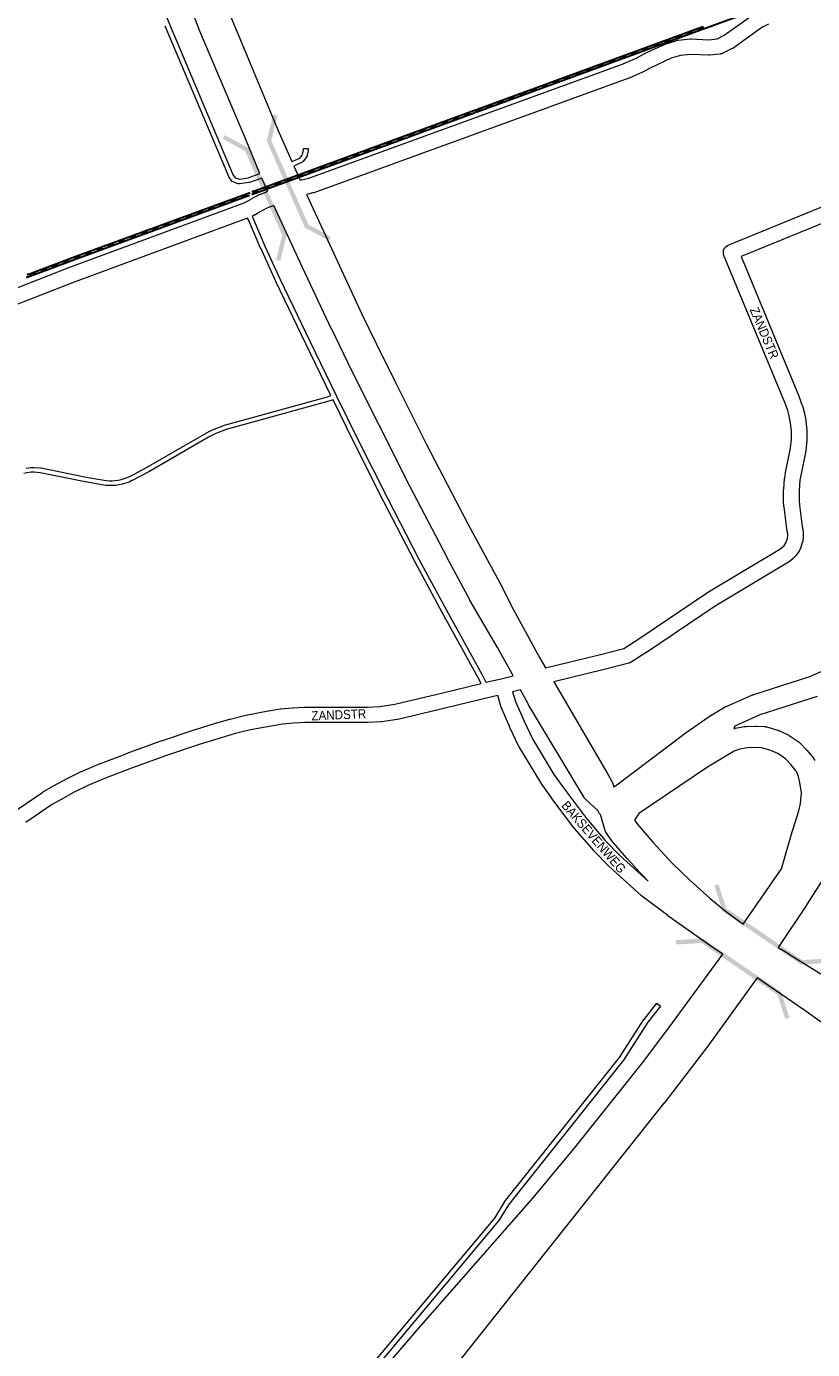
# Model space of a CAD drawing. Header units: metres. Extents: x 123819 to 142731, y 393440 to 405763.
# Tile 278 of 346: x 136958 to 137621, y 396659 to 397774. Entities that reach past the tile are written whole.
import ezdxf
from ezdxf.enums import TextEntityAlignment as Align

# ---------------------------------------------------------------- set-up
doc = ezdxf.new("R2010")
doc.units = ezdxf.units.M
doc.header["$MEASUREMENT"] = 0
for name, color, linetype, lineweight in [('gs-anno-wegen algemeen tekst', 7, 'Continuous', 0), ('gs-knt-autosnelweg', 7, 'Continuous', 0), ('gs-knt-hoofdweg', 7, 'Continuous', 0), ('gs-knt-paden', 7, 'Continuous', 0), ('gs-knt-spoorlijn', 7, 'Continuous', 30), ('gs-knt-wegen algemeen', 7, 'Continuous', 0), ('gs-symb-viaduct', 7, 'Continuous', 0)]:
    doc.layers.add(name, color=color, linetype=linetype, lineweight=lineweight)
doc.styles.add('Style-Arial', font='arial.ttf')

# ---------------------------------------------------------------- blocks, each defined once
blk = doc.blocks.new('gg0-viaduct_16')
at = {"layer": 'gs-symb-viaduct', "linetype": 'Continuous'}
blk.add_hatch(color=7, dxfattribs=at).paths.add_polyline_path([(5.58, -1.69), (3.87, -0.37), (-3.87, -0.37), (-5.58, -1.69), (-5.8, -1.4), (-4, 0), (4, 0), (5.8, -1.4)])
blk = doc.blocks.new('gg0-viaduct_17')
at = {"layer": 'gs-symb-viaduct', "linetype": 'Continuous'}
blk.add_hatch(color=7, dxfattribs=at).paths.add_polyline_path([(-5.58, -1.69), (-5.8, -1.4), (-4, 0), (4, 0), (5.8, -1.4), (5.58, -1.69), (3.87, -0.37), (-3.87, -0.37)])
blk = doc.blocks.new('gg0-viaduct_18')
at = {"layer": 'gs-symb-viaduct', "linetype": 'Continuous'}
blk.add_hatch(color=7, dxfattribs=at).paths.add_polyline_path([(5.58, -1.69), (3.87, -0.37), (-3.87, -0.37), (-5.58, -1.69), (-5.8, -1.4), (-4, 0), (4, 0), (5.8, -1.4)])
blk = doc.blocks.new('gg0-viaduct_19')
at = {"layer": 'gs-symb-viaduct', "linetype": 'Continuous'}
blk.add_hatch(color=7, dxfattribs=at).paths.add_polyline_path([(5.58, -1.69), (3.87, -0.37), (-3.87, -0.37), (-5.58, -1.69), (-5.8, -1.4), (-4, 0), (4, 0), (5.8, -1.4)])

msp = doc.modelspace()

# ---------------------------------------------------------------- linework, layer by layer
at = {"layer": 'gs-knt-autosnelweg', "color": 7, "linetype": 'Continuous', "flags": 128}
for points in [[(137453.4, 397132.5), (137454.1, 397133.2), (137454.4, 397133.4), (137454.6, 397133.6), (137454.9, 397133.8), (137513.4, 397177.9), (137513.6, 397178.1), (137534.7, 397192.7), (137535, 397192.9), (137535.2, 397193), (137546.9, 397199.9), (137547.2, 397200.1), (137547.5, 397200.2), (137547.8, 397200.4), (137569.9, 397210.1), (137570.1, 397210.2), (137570.4, 397210.3), (137570.7, 397210.4), (137618.9, 397225.9), (137636.8, 397233.7)], [(137624.9, 397208.9), (137576.7, 397193.4), (137555.6, 397184.1)], [(137555.6, 397184.1), (137554.7, 397181.9), (137555, 397182), (137555.5, 397182.1), (137555.9, 397182.2), (137563.7, 397183.6), (137564.1, 397183.7), (137564.6, 397183.7), (137565, 397183.8), (137573.2, 397184.1), (137573.7, 397184.1), (137574.1, 397184.1), (137580.5, 397183.7), (137580.9, 397183.7), (137581.3, 397183.6), (137581.7, 397183.5), (137582.1, 397183.4), (137582.5, 397183.3), (137591.7, 397180.6), (137592, 397180.5), (137592.4, 397180.4), (137592.8, 397180.2), (137599.9, 397177), (137600.3, 397176.8), (137600.6, 397176.6), (137601, 397176.5), (137601.3, 397176.2), (137609.1, 397171), (137609.4, 397170.7), (137609.8, 397170.5), (137610, 397170.3), (137610.3, 397170), (137610.6, 397169.7), (137616.1, 397164.1), (137616.3, 397163.8), (137616.5, 397163.5), (137620.5, 397158.7), (137620.8, 397158.4), (137621, 397158), (137623, 397155.1)], [(137562.7, 397017.1), (137594.8, 397063.7), (137602.7, 397091.1), (137602.8, 397091.4), (137609.6, 397112.6), (137611, 397118.9), (137611.7, 397127.8), (137610.7, 397134.8), (137609.2, 397141.6), (137607.6, 397145.8), (137606.3, 397147.6), (137602.8, 397151.8), (137598.3, 397156.5), (137591.9, 397160.9), (137585.9, 397163.5), (137578.4, 397165.8), (137573.5, 397166), (137566.3, 397165.8), (137559.7, 397164.6), (137555, 397163), (137532.6, 397149.5), (137474.6, 397110.3), (137471.1, 397104.7)], [(137442.2, 397109.5), (137442.1, 397109.5), (137441.8, 397109.8), (137441.5, 397110.2), (137441.3, 397110.5), (137441, 397110.9), (137440.8, 397111.3), (137440.6, 397111.7), (137440.4, 397112.1), (137440.3, 397112.5), (137440.2, 397112.6)], [(137634.2, 397061.9), (137616.1, 397033.3), (137616, 397033.1), (137592.2, 396997.5)], [(137242.8, 396622.6), (137288.8, 396676.4), (137288.9, 396676.5), (137385.5, 396786.4), (137421.2, 396829.6), (137478.7, 396901.8), (137502.9, 396933.9), (137545.5, 396991.8)], [(137574.5, 396972), (137531.9, 396913.1), (137531.7, 396912.9), (137495.9, 396866.4), (137495.8, 396866.3), (137218.9, 396517.7), (137150.1, 396412.1), (137133.3, 396380.7), (137120.8, 396350.9), (137114.8, 396331.1), (137109.8, 396310.8), (137105.6, 396288), (137103.1, 396265), (137102.5, 396249.9), (137104.8, 396213.8), (137108.7, 396183.6), (137114.8, 396157.7), (137121.1, 396139.7)]]:
    msp.add_lwpolyline(points, dxfattribs=at)
at = {"layer": 'gs-knt-hoofdweg', "color": 7, "linetype": 'Continuous', "flags": 128}
for points in [[(137055.3, 397981.4), (137058.5, 397972.9), (137058.5, 397972.8), (137090.1, 397886), (137131.2, 397780.4), (137170.2, 397686.5), (137182.1, 397659.7)], [(137155.1, 397649.6), (137141.8, 397681.7), (137104.4, 397769.6), (137104.3, 397769.8), (137046, 397922.6), (137045.9, 397922.7), (137030.5, 397964.7), (137030.4, 397965), (137029.9, 397966.5)], [(137183.7, 397656), (137189, 397644.1)], [(137161.6, 397634.8), (137156.6, 397645.9)], [(137194.4, 397632), (137194.9, 397631), (137241.1, 397531.1), (137253, 397506.6), (137269.3, 397473.6), (137295.2, 397421.9), (137330.6, 397353.9), (137357.1, 397305.4), (137357.2, 397305.2), (137368.4, 397283), (137390.9, 397241.8), (137396, 397233.2)], [(137368.7, 397226.5), (137367.8, 397228.1), (137355.4, 397250.4), (137332.4, 397289.7), (137332.3, 397290), (137312.8, 397326.5), (137312.8, 397326.6), (137281.9, 397385.6), (137281.8, 397385.7), (137229.2, 397490.2), (137229.1, 397490.4), (137215.6, 397518.5), (137215.5, 397518.5), (137190.9, 397570.4), (137190.9, 397570.5), (137166.9, 397622.8)], [(137440.2, 397112.6), (137429.9, 397122.2), (137429.6, 397122.5), (137429.3, 397122.7), (137429.1, 397123), (137428.9, 397123.3), (137428.6, 397123.6), (137428.4, 397124), (137381.7, 397201.9), (137381.6, 397202.1), (137381.5, 397202.3), (137374.9, 397214.6)], [(137402.9, 397221.4), (137448.5, 397143.6), (137448.6, 397143.4), (137452.2, 397136.8), (137452.3, 397136.5), (137452.5, 397136.2), (137452.6, 397135.9), (137452.7, 397135.6), (137452.8, 397135.3), (137452.9, 397134.9), (137453, 397134.6), (137453.4, 397132.5)], [(137482.6, 397053.4), (137471.3, 397065.2), (137471.2, 397065.4), (137464.5, 397072.7), (137464.4, 397072.8), (137453.3, 397085.8), (137453, 397086), (137452.8, 397086.3), (137447.9, 397093.1), (137447.8, 397093.3), (137446.9, 397094.7), (137446.7, 397095), (137446.5, 397095.3), (137446.4, 397095.6), (137446.2, 397095.9), (137446.1, 397096.2), (137446, 397096.5), (137445.9, 397096.8), (137442.2, 397109.5)], [(137471.1, 397104.7), (137472.9, 397101.9), (137486.4, 397086.2), (137502.7, 397068.6), (137517.5, 397054.1), (137534.8, 397038.7), (137547.6, 397028.2), (137562.7, 397017.1)], [(137592.2, 396997.5), (137600.8, 396992.3), (137600.9, 396992.2), (137642.1, 396966.6), (137648.8, 396962.8), (137662.2, 396955.9), (137666.9, 396953.8), (137669.2, 396952.9)]]:
    msp.add_lwpolyline(points, dxfattribs=at)
at = {"layer": 'gs-knt-paden', "color": 7, "linetype": 'Continuous', "flags": 128}
for points in [[(137018.2, 397959.7), (137018.3, 397957.9), (137018.3, 397957.8), (137018.3, 397957.7), (137018.3, 397957.6), (137018.3, 397957.5), (137017.7, 397953.1), (137016.9, 397945.2), (137017, 397941.3), (137017.6, 397937.1), (137025.9, 397915), (137025.9, 397914.9), (137038.9, 397878.8), (137052.4, 397843), (137067.2, 397804.5), (137078.8, 397775.5), (137132.3, 397649), (137134.3, 397646.2)], [(137156.6, 397645.9), (137146.4, 397642.1), (137146.3, 397642.1), (137146.2, 397642.1), (137146.2, 397642.1), (137146.1, 397642.1), (137146, 397642), (137137.8, 397640.9), (137137.7, 397640.9), (137137.6, 397640.9), (137137.5, 397640.9), (137137.4, 397640.9), (137137.3, 397640.9), (137137.3, 397640.9), (137137.2, 397640.9), (137137.1, 397640.9), (137137, 397641), (137136.9, 397641), (137136.8, 397641), (137132.3, 397642.7), (137132.3, 397642.7), (137132.2, 397642.8), (137132.1, 397642.8), (137132, 397642.8), (137131.9, 397642.9), (137131.9, 397642.9), (137131.8, 397643), (137131.7, 397643.1), (137131.6, 397643.1), (137131.6, 397643.2), (137131.5, 397643.2), (137131.5, 397643.3), (137131.4, 397643.4), (137128.9, 397646.8), (137128.9, 397646.9), (137128.8, 397647), (137128.8, 397647.1), (137128.7, 397647.1), (137128.7, 397647.2), (137075.1, 397774)], [(137134.3, 397646.2), (137137.7, 397645), (137145.2, 397646), (137155.1, 397649.6)], [(137214.9, 397462.5), (137193.7, 397506.1), (137193.7, 397506.1), (137168.6, 397558.8), (137168.6, 397558.8), (137156, 397586.2), (137155.9, 397586.3), (137145.3, 397610.7), (137145.3, 397610.8), (137144.7, 397612.2)], [(137148.5, 397613.7), (137149, 397612.3), (137159.6, 397587.9), (137172.2, 397560.5), (137197.3, 397507.8), (137197.3, 397507.8), (137197.3, 397507.8)], [(137197.3, 397507.8), (137219.6, 397462.2), (137237.4, 397426.1), (137262.6, 397376), (137289.1, 397324.6), (137312.3, 397281.7), (137342.5, 397227.3), (137342.5, 397227.3), (137345.7, 397221)], [(136958, 397401.5), (136961.6, 397401.9), (136961.7, 397401.9), (136961.8, 397401.9), (136964.6, 397402), (136964.6, 397402), (136964.7, 397402), (136964.8, 397402), (136970.3, 397401.6), (136970.4, 397401.6), (136970.4, 397401.6), (136970.5, 397401.6), (137008.6, 397393.7), (137025.3, 397390.9), (137027.8, 397390.7), (137030.4, 397390.7), (137033, 397390.9), (137035.6, 397391.2), (137038.1, 397391.8), (137043.1, 397393.4), (137045.4, 397394.5), (137059.5, 397401.9), (137109.7, 397431), (137109.8, 397431), (137109.9, 397431.1), (137116.3, 397434.2), (137116.4, 397434.2), (137116.5, 397434.2), (137125.1, 397437.7), (137125.2, 397437.7), (137125.2, 397437.7), (137125.3, 397437.7), (137212, 397461.6), (137214.9, 397462.5)], [(137216.7, 397458.9), (137213.1, 397457.8), (137213.1, 397457.8), (137126.5, 397433.9), (137118, 397430.5), (137111.7, 397427.5), (137061.5, 397398.4), (137061.4, 397398.4), (137047.2, 397390.9), (137047.2, 397390.9), (137047.1, 397390.9)], [(137341.7, 397220), (137338.9, 397225.4), (137308.8, 397279.7), (137308.8, 397279.7), (137285.6, 397322.7), (137285.6, 397322.7), (137259, 397374.1), (137233.8, 397424.3), (137216.7, 397458.9)], [(137047.1, 397390.9), (137044.7, 397389.7), (137044.6, 397389.7), (137044.5, 397389.7), (137044.5, 397389.7), (137039.3, 397387.9), (137039.2, 397387.9), (137039.1, 397387.9), (137039, 397387.9), (137036.4, 397387.3), (137036.3, 397387.3), (137036.2, 397387.3), (137033.5, 397386.9), (137033.4, 397386.9), (137033.4, 397386.9), (137030.6, 397386.7), (137030.6, 397386.7), (137030.5, 397386.7), (137027.7, 397386.7), (137027.7, 397386.7), (137027.6, 397386.7), (137024.9, 397386.9), (137024.8, 397386.9), (137024.7, 397386.9), (137007.9, 397389.8), (137007.8, 397389.8), (136969.8, 397397.6), (136964.6, 397398), (136962, 397397.9), (136958.6, 397397.5), (136955.9, 397397)]]:
    msp.add_lwpolyline(points, dxfattribs=at)
for points in [[(137182.1, 397659.7), (137184.9, 397661), (137188.6, 397662.7), (137190.6, 397665.2), (137191.1, 397666.2), (137191.8, 397669.5), (137191.8, 397670.9, -0.38651), (137191.8, 397670.9), (137195.8, 397670.9, -0.386509), (137195.8, 397670.8), (137195.8, 397669.3), (137195.8, 397669.2), (137195.8, 397669.2), (137195.8, 397669.1), (137195.8, 397669), (137195.8, 397668.9), (137195, 397665.1), (137194.9, 397665), (137194.9, 397664.9), (137194.9, 397664.8), (137194.9, 397664.7), (137194.8, 397664.6), (137194.8, 397664.5), (137194.1, 397663.2), (137194, 397663.1), (137194, 397663), (137193.9, 397663), (137193.9, 397662.9), (137191.4, 397659.8), (137191.4, 397659.7), (137191.3, 397659.7), (137191.2, 397659.6), (137191.2, 397659.6), (137191.1, 397659.5), (137191, 397659.4), (137190.9, 397659.4), (137190.9, 397659.3), (137190.8, 397659.3), (137190.7, 397659.3), (137186.6, 397657.3), (137186.6, 397657.3), (137186.6, 397657.3), (137186.6, 397657.3), (137183.7, 397656)], [(137214.2, 396603.9), (137353.2, 396769.5), (137361.2, 396782.9), (137361.3, 396783), (137361.3, 396783.1), (137361.4, 396783.1), (137458.4, 396904.8), (137478.9, 396936.7), (137479, 396936.8), (137479, 396936.9), (137489.8, 396950.6, -0.384828), (137489.9, 396950.6), (137493, 396948.1, -0.384825), (137493, 396948.1), (137482.2, 396934.5), (137461.8, 396902.5), (137461.7, 396902.5), (137461.7, 396902.4), (137461.6, 396902.4), (137364.6, 396780.7), (137356.6, 396767.3), (137356.6, 396767.2), (137356.5, 396767.1), (137356.5, 396767.1), (137356.4, 396767), (137217.3, 396601.2)]]:
    msp.add_lwpolyline(points, format="xyb", dxfattribs=at)
at = {"layer": 'gs-knt-spoorlijn', "color": 7, "linetype": 'Continuous'}
for p, q in [((137529.1, 397771.6), (137716.9, 397840.4)), ((137338.9, 397702), (137526.7, 397770.8)), ((137339.4, 397704.3), (137527.2, 397773.1)), ((137515, 397768.4), (137519.7, 397770.1)), ((137515, 397768.2), (137519.7, 397769.9)), ((137524.4, 397771.8), (137529, 397773.5)), ((137524.4, 397771.6), (137529.1, 397773.3)), ((137524.5, 397771.4), (137529.2, 397773.2)), ((137524.6, 397771.2), (137529.3, 397773)), ((137524.6, 397771.1), (137529.3, 397772.8)), ((137524.7, 397770.9), (137529.4, 397772.6)), ((137524.8, 397770.7), (137529.5, 397772.4)), ((137524.8, 397770.5), (137529.5, 397772.2)), ((137524.9, 397770.3), (137529.6, 397772)), ((137486.8, 397758), (137491.5, 397759.8)), ((137486.9, 397757.9), (137491.6, 397759.6)), ((137486.9, 397757.7), (137491.6, 397759.4)), ((137487, 397757.5), (137491.7, 397759.2)), ((137487.1, 397757.3), (137491.8, 397759)), ((137487.1, 397757.1), (137491.8, 397758.8)), ((137496.2, 397761.5), (137500.9, 397763.2)), ((137496.3, 397761.3), (137500.9, 397763)), ((137496.3, 397761.1), (137501, 397762.8)), ((137496.4, 397760.9), (137501.1, 397762.6)), ((137496.5, 397760.7), (137501.2, 397762.5)), ((137496.5, 397760.5), (137501.2, 397762.3)), ((137496.6, 397760.4), (137501.3, 397762.1)), ((137496.7, 397760.2), (137501.4, 397761.9)), ((137496.7, 397760), (137501.4, 397761.7)), ((137505.6, 397764.9), (137510.3, 397766.6)), ((137505.6, 397764.7), (137510.3, 397766.5)), ((137505.7, 397764.6), (137510.4, 397766.3)), ((137505.8, 397764.4), (137510.5, 397766.1)), ((137505.8, 397764.2), (137510.5, 397765.9)), ((137505.9, 397764), (137510.6, 397765.7)), ((137506, 397763.8), (137510.7, 397765.5)), ((137506.1, 397763.6), (137510.7, 397765.3)), ((137506.1, 397763.4), (137510.8, 397765.1)), ((137515.1, 397768), (137519.8, 397769.7)), ((137515.2, 397767.8), (137519.9, 397769.5)), ((137515.2, 397767.6), (137519.9, 397769.3)), ((137515.3, 397767.4), (137520, 397769.1)), ((137515.4, 397767.2), (137520.1, 397769)), ((137515.4, 397767.1), (137520.1, 397768.8)), ((137515.5, 397766.9), (137520.2, 397768.6)), ((137458.6, 397747.7), (137463.3, 397749.5)), ((137458.7, 397747.5), (137463.4, 397749.3)), ((137458.8, 397747.4), (137463.5, 397749.1)), ((137458.8, 397747.2), (137463.5, 397748.9)), ((137458.9, 397747), (137463.6, 397748.7)), ((137459, 397746.8), (137463.7, 397748.5)), ((137459, 397746.6), (137463.7, 397748.3)), ((137459.1, 397746.4), (137463.8, 397748.1)), ((137459.2, 397746.2), (137463.9, 397747.9)), ((137468, 397751.2), (137472.7, 397752.9)), ((137468.1, 397751), (137472.8, 397752.7)), ((137468.1, 397750.8), (137472.8, 397752.5)), ((137468.2, 397750.6), (137472.9, 397752.3)), ((137468.3, 397750.4), (137473, 397752.1)), ((137468.4, 397750.2), (137473.1, 397752)), ((137468.4, 397750), (137473.1, 397751.8)), ((137468.5, 397749.9), (137473.2, 397751.6)), ((137468.6, 397749.7), (137473.3, 397751.4)), ((137477.4, 397754.6), (137482.1, 397756.3)), ((137477.5, 397754.4), (137482.2, 397756.1)), ((137477.5, 397754.2), (137482.2, 397756)), ((137477.6, 397754), (137482.3, 397755.8)), ((137477.7, 397753.9), (137482.4, 397755.6)), ((137477.7, 397753.7), (137482.4, 397755.4)), ((137477.8, 397753.5), (137482.5, 397755.2)), ((137477.9, 397753.3), (137482.6, 397755)), ((137478, 397753.1), (137482.6, 397754.8)), ((137487.2, 397756.9), (137491.9, 397758.6)), ((137487.3, 397756.7), (137492, 397758.5)), ((137487.3, 397756.5), (137492, 397758.3)), ((137430.5, 397737.4), (137435.1, 397739.1)), ((137430.5, 397737.2), (137435.2, 397738.9)), ((137430.6, 397737), (137435.3, 397738.8)), ((137430.7, 397736.9), (137435.4, 397738.6)), ((137430.7, 397736.7), (137435.4, 397738.4)), ((137430.8, 397736.5), (137435.5, 397738.2)), ((137430.9, 397736.3), (137435.6, 397738)), ((137430.9, 397736.1), (137435.6, 397737.8)), ((137431, 397735.9), (137435.7, 397737.6)), ((137439.8, 397740.9), (137444.5, 397742.6)), ((137439.9, 397740.7), (137444.6, 397742.4)), ((137440, 397740.5), (137444.7, 397742.2)), ((137440, 397740.3), (137444.7, 397742)), ((137440.1, 397740.1), (137444.8, 397741.8)), ((137440.2, 397739.9), (137444.9, 397741.6)), ((137440.3, 397739.7), (137444.9, 397741.4)), ((137440.3, 397739.5), (137445, 397741.3)), ((137440.4, 397739.4), (137445.1, 397741.1)), ((137449.2, 397744.3), (137453.9, 397746)), ((137449.3, 397744.1), (137454, 397745.8)), ((137449.4, 397743.9), (137454.1, 397745.6)), ((137449.4, 397743.7), (137454.1, 397745.4)), ((137449.5, 397743.5), (137454.2, 397745.3)), ((137449.6, 397743.4), (137454.3, 397745.1)), ((137449.6, 397743.2), (137454.3, 397744.9)), ((137449.7, 397743), (137454.4, 397744.7)), ((137449.8, 397742.8), (137454.5, 397744.5)), ((137392.9, 397723.7), (137397.6, 397725.4)), ((137402.3, 397727.1), (137407, 397728.8)), ((137402.4, 397726.9), (137407, 397728.6)), ((137402.4, 397726.7), (137407.1, 397728.4)), ((137402.5, 397726.5), (137407.2, 397728.3)), ((137402.6, 397726.3), (137407.3, 397728.1)), ((137402.6, 397726.2), (137407.3, 397727.9)), ((137402.7, 397726), (137407.4, 397727.7)), ((137402.8, 397725.8), (137407.5, 397727.5)), ((137402.8, 397725.6), (137407.5, 397727.3)), ((137411.7, 397730.5), (137416.4, 397732.3)), ((137411.7, 397730.3), (137416.4, 397732.1)), ((137411.8, 397730.2), (137416.5, 397731.9)), ((137411.9, 397730), (137416.6, 397731.7)), ((137411.9, 397729.8), (137416.6, 397731.5)), ((137412, 397729.6), (137416.7, 397731.3)), ((137412.1, 397729.4), (137416.8, 397731.1)), ((137412.2, 397729.2), (137416.8, 397730.9)), ((137412.2, 397729), (137416.9, 397730.8)), ((137421.1, 397734), (137425.8, 397735.7)), ((137421.1, 397733.8), (137425.8, 397735.5)), ((137421.2, 397733.6), (137425.9, 397735.3)), ((137421.3, 397733.4), (137426, 397735.1)), ((137421.3, 397733.2), (137426, 397734.9)), ((137421.4, 397733), (137426.1, 397734.8)), ((137421.5, 397732.8), (137426.2, 397734.6)), ((137421.5, 397732.7), (137426.2, 397734.4)), ((137421.6, 397732.5), (137426.3, 397734.2)), ((137364.7, 397713.3), (137369.4, 397715.1)), ((137364.8, 397713.2), (137369.5, 397714.9)), ((137364.9, 397713), (137369.6, 397714.7)), ((137364.9, 397712.8), (137369.6, 397714.5)), ((137365, 397712.6), (137369.7, 397714.3)), ((137365.1, 397712.4), (137369.8, 397714.1)), ((137374.1, 397716.8), (137378.8, 397718.5)), ((137374.2, 397716.6), (137378.9, 397718.3)), ((137374.2, 397716.4), (137378.9, 397718.1)), ((137374.3, 397716.2), (137379, 397717.9)), ((137374.4, 397716), (137379.1, 397717.7)), ((137374.5, 397715.8), (137379.2, 397717.6)), ((137374.5, 397715.7), (137379.2, 397717.4)), ((137374.6, 397715.5), (137379.3, 397717.2)), ((137374.7, 397715.3), (137379.4, 397717)), ((137383.5, 397720.2), (137388.2, 397721.9)), ((137383.6, 397720), (137388.3, 397721.8)), ((137383.6, 397719.8), (137388.3, 397721.6)), ((137383.7, 397719.7), (137388.4, 397721.4)), ((137383.8, 397719.5), (137388.5, 397721.2)), ((137383.8, 397719.3), (137388.5, 397721)), ((137383.9, 397719.1), (137388.6, 397720.8)), ((137384, 397718.9), (137388.7, 397720.6)), ((137384.1, 397718.7), (137388.7, 397720.4)), ((137393, 397723.5), (137397.7, 397725.2)), ((137393, 397723.3), (137397.7, 397725)), ((137393.1, 397723.1), (137397.8, 397724.8)), ((137393.2, 397722.9), (137397.9, 397724.6)), ((137393.2, 397722.7), (137397.9, 397724.4)), ((137393.3, 397722.5), (137398, 397724.3)), ((137393.4, 397722.3), (137398.1, 397724.1)), ((137393.4, 397722.2), (137398.1, 397723.9)), ((137149.2, 397634.6), (137337, 397703.4)), ((137336.6, 397703), (137341.2, 397704.7)), ((137336.6, 397702.8), (137341.3, 397704.6)), ((137336.7, 397702.6), (137341.4, 397704.4)), ((137336.8, 397702.5), (137341.5, 397704.2)), ((137336.8, 397702.3), (137341.5, 397704)), ((137336.9, 397702.1), (137341.6, 397703.8)), ((137337, 397701.9), (137341.7, 397703.6)), ((137337, 397701.7), (137341.7, 397703.4)), ((137337.1, 397701.5), (137341.8, 397703.2)), ((137345.9, 397706.5), (137350.6, 397708.2)), ((137346, 397706.3), (137350.7, 397708)), ((137346.1, 397706.1), (137350.8, 397707.8)), ((137346.1, 397705.9), (137350.8, 397707.6)), ((137346.2, 397705.7), (137350.9, 397707.4)), ((137346.3, 397705.5), (137351, 397707.2)), ((137346.4, 397705.3), (137351, 397707.1)), ((137346.4, 397705.1), (137351.1, 397706.9)), ((137346.5, 397705), (137351.2, 397706.7)), ((137355.3, 397709.9), (137360, 397711.6)), ((137355.4, 397709.7), (137360.1, 397711.4)), ((137355.5, 397709.5), (137360.2, 397711.2)), ((137355.5, 397709.3), (137360.2, 397711.1)), ((137355.6, 397709.2), (137360.3, 397710.9)), ((137355.7, 397709), (137360.4, 397710.7)), ((137355.7, 397708.8), (137360.4, 397710.5)), ((137355.8, 397708.6), (137360.5, 397710.3)), ((137355.9, 397708.4), (137360.6, 397710.1)), ((137365.1, 397712.2), (137369.8, 397713.9)), ((137365.2, 397712), (137369.9, 397713.7)), ((137365.3, 397711.8), (137370, 397713.6)), ((137148.8, 397632.4), (137336.6, 397701.1)), ((137308.4, 397692.7), (137313.1, 397694.4)), ((137308.5, 397692.5), (137313.1, 397694.2)), ((137308.5, 397692.3), (137313.2, 397694.1)), ((137308.6, 397692.1), (137313.3, 397693.9)), ((137308.7, 397692), (137313.4, 397693.7)), ((137308.7, 397691.8), (137313.4, 397693.5)), ((137308.8, 397691.6), (137313.5, 397693.3)), ((137308.9, 397691.4), (137313.6, 397693.1)), ((137308.9, 397691.2), (137313.6, 397692.9)), ((137317.8, 397696.1), (137322.5, 397697.9)), ((137317.8, 397696), (137322.5, 397697.7)), ((137317.9, 397695.8), (137322.6, 397697.5)), ((137318, 397695.6), (137322.7, 397697.3)), ((137318, 397695.4), (137322.7, 397697.1)), ((137318.1, 397695.2), (137322.8, 397696.9)), ((137318.2, 397695), (137322.9, 397696.7)), ((137318.3, 397694.8), (137322.9, 397696.6)), ((137318.3, 397694.6), (137323, 397696.4)), ((137327.2, 397699.6), (137331.9, 397701.3)), ((137327.2, 397699.4), (137331.9, 397701.1)), ((137327.3, 397699.2), (137332, 397700.9)), ((137327.4, 397699), (137332.1, 397700.7)), ((137327.4, 397698.8), (137332.1, 397700.6)), ((137327.5, 397698.6), (137332.2, 397700.4)), ((137327.6, 397698.5), (137332.3, 397700.2)), ((137327.6, 397698.3), (137332.3, 397700)), ((137327.7, 397698.1), (137332.4, 397699.8)), ((137270.8, 397679), (137275.5, 397680.7)), ((137280.2, 397682.4), (137284.9, 397684.1)), ((137280.3, 397682.2), (137285, 397683.9)), ((137280.3, 397682), (137285, 397683.7)), ((137280.4, 397681.8), (137285.1, 397683.5)), ((137280.5, 397681.6), (137285.2, 397683.4)), ((137280.6, 397681.5), (137285.3, 397683.2)), ((137280.6, 397681.3), (137285.3, 397683)), ((137280.7, 397681.1), (137285.4, 397682.8)), ((137280.8, 397680.9), (137285.5, 397682.6)), ((137289.6, 397685.8), (137294.3, 397687.5)), ((137289.7, 397685.6), (137294.4, 397687.4)), ((137289.7, 397685.5), (137294.4, 397687.2)), ((137289.8, 397685.3), (137294.5, 397687)), ((137289.9, 397685.1), (137294.6, 397686.8)), ((137289.9, 397684.9), (137294.6, 397686.6)), ((137290, 397684.7), (137294.7, 397686.4)), ((137290.1, 397684.5), (137294.8, 397686.2)), ((137290.2, 397684.3), (137294.8, 397686)), ((137299, 397689.3), (137303.7, 397691)), ((137299.1, 397689.1), (137303.8, 397690.8)), ((137299.1, 397688.9), (137303.8, 397690.6)), ((137299.2, 397688.7), (137303.9, 397690.4)), ((137299.3, 397688.5), (137304, 397690.2)), ((137299.3, 397688.3), (137304, 397690)), ((137299.4, 397688.1), (137304.1, 397689.9)), ((137299.5, 397688), (137304.2, 397689.7)), ((137299.5, 397687.8), (137304.2, 397689.5)), ((137242.7, 397668.6), (137247.3, 397670.4)), ((137242.7, 397668.4), (137247.4, 397670.2)), ((137242.8, 397668.3), (137247.5, 397670)), ((137242.9, 397668.1), (137247.6, 397669.8)), ((137242.9, 397667.9), (137247.6, 397669.6)), ((137252, 397672.1), (137256.7, 397673.8)), ((137252.1, 397671.9), (137256.8, 397673.6)), ((137252.2, 397671.7), (137256.9, 397673.4)), ((137252.2, 397671.5), (137256.9, 397673.2)), ((137252.3, 397671.3), (137257, 397673)), ((137252.4, 397671.1), (137257.1, 397672.9)), ((137252.5, 397670.9), (137257.1, 397672.7)), ((137252.5, 397670.8), (137257.2, 397672.5)), ((137252.6, 397670.6), (137257.3, 397672.3)), ((137261.4, 397675.5), (137266.1, 397677.2)), ((137261.5, 397675.3), (137266.2, 397677)), ((137261.6, 397675.1), (137266.3, 397676.9)), ((137261.6, 397674.9), (137266.3, 397676.7)), ((137261.7, 397674.8), (137266.4, 397676.5)), ((137261.8, 397674.6), (137266.5, 397676.3)), ((137261.8, 397674.4), (137266.5, 397676.1)), ((137261.9, 397674.2), (137266.6, 397675.9)), ((137262, 397674), (137266.7, 397675.7)), ((137270.9, 397678.8), (137275.6, 397680.5)), ((137271, 397678.6), (137275.7, 397680.3)), ((137271, 397678.4), (137275.7, 397680.1)), ((137271.1, 397678.2), (137275.8, 397679.9)), ((137271.2, 397678), (137275.9, 397679.7)), ((137271.2, 397677.8), (137275.9, 397679.5)), ((137271.3, 397677.6), (137276, 397679.4)), ((137271.4, 397677.4), (137276.1, 397679.2)), ((137214.5, 397658.3), (137219.2, 397660)), ((137214.6, 397658.1), (137219.2, 397659.8)), ((137214.6, 397657.9), (137219.3, 397659.7)), ((137214.7, 397657.8), (137219.4, 397659.5)), ((137214.8, 397657.6), (137219.5, 397659.3)), ((137214.8, 397657.4), (137219.5, 397659.1)), ((137214.9, 397657.2), (137219.6, 397658.9)), ((137215, 397657), (137219.7, 397658.7)), ((137215, 397656.8), (137219.7, 397658.5)), ((137223.9, 397661.8), (137228.6, 397663.5)), ((137223.9, 397661.6), (137228.6, 397663.3)), ((137224, 397661.4), (137228.7, 397663.1)), ((137224.1, 397661.2), (137228.8, 397662.9)), ((137224.1, 397661), (137228.8, 397662.7)), ((137224.2, 397660.8), (137228.9, 397662.5)), ((137224.3, 397660.6), (137229, 397662.3)), ((137224.4, 397660.4), (137229, 397662.2)), ((137224.4, 397660.3), (137229.1, 397662)), ((137233.3, 397665.2), (137238, 397666.9)), ((137233.3, 397665), (137238, 397666.7)), ((137233.4, 397664.8), (137238.1, 397666.5)), ((137233.5, 397664.6), (137238.2, 397666.4)), ((137233.5, 397664.4), (137238.2, 397666.2)), ((137233.6, 397664.3), (137238.3, 397666)), ((137233.7, 397664.1), (137238.4, 397665.8)), ((137233.7, 397663.9), (137238.4, 397665.6)), ((137233.8, 397663.7), (137238.5, 397665.4)), ((137243, 397667.7), (137247.7, 397669.4)), ((137243.1, 397667.5), (137247.8, 397669.2)), ((137243.1, 397667.3), (137247.8, 397669)), ((137243.2, 397667.1), (137247.9, 397668.9)), ((137186.3, 397648), (137191, 397649.7)), ((137186.4, 397647.8), (137191.1, 397649.5)), ((137186.4, 397647.6), (137191.1, 397649.3)), ((137186.5, 397647.4), (137191.2, 397649.2)), ((137186.6, 397647.2), (137191.3, 397649)), ((137186.7, 397647.1), (137191.4, 397648.8)), ((137186.7, 397646.9), (137191.4, 397648.6)), ((137186.8, 397646.7), (137191.5, 397648.4)), ((137186.9, 397646.5), (137191.6, 397648.2)), ((137195.7, 397651.4), (137200.4, 397653.2)), ((137195.8, 397651.3), (137200.5, 397653)), ((137195.8, 397651.1), (137200.5, 397652.8)), ((137195.9, 397650.9), (137200.6, 397652.6)), ((137196, 397650.7), (137200.7, 397652.4)), ((137196, 397650.5), (137200.7, 397652.2)), ((137196.1, 397650.3), (137200.8, 397652)), ((137196.2, 397650.1), (137200.9, 397651.8)), ((137196.3, 397649.9), (137200.9, 397651.7)), ((137205.1, 397654.9), (137209.8, 397656.6)), ((137205.2, 397654.7), (137209.9, 397656.4)), ((137205.2, 397654.5), (137209.9, 397656.2)), ((137205.3, 397654.3), (137210, 397656)), ((137205.4, 397654.1), (137210.1, 397655.8)), ((137205.4, 397653.9), (137210.1, 397655.7)), ((137205.5, 397653.8), (137210.2, 397655.5)), ((137205.6, 397653.6), (137210.3, 397655.3)), ((137205.6, 397653.4), (137210.3, 397655.1)), ((137158.1, 397637.7), (137162.8, 397639.4)), ((137158.2, 397637.5), (137162.9, 397639.2)), ((137158.3, 397637.3), (137163, 397639)), ((137158.3, 397637.1), (137163, 397638.8)), ((137158.4, 397636.9), (137163.1, 397638.7)), ((137158.5, 397636.7), (137163.2, 397638.5)), ((137158.6, 397636.6), (137163.2, 397638.3)), ((137158.6, 397636.4), (137163.3, 397638.1)), ((137158.7, 397636.2), (137163.4, 397637.9)), ((137167.5, 397641.1), (137172.2, 397642.8)), ((137167.6, 397640.9), (137172.3, 397642.7)), ((137167.7, 397640.7), (137172.4, 397642.5)), ((137167.7, 397640.6), (137172.4, 397642.3)), ((137167.8, 397640.4), (137172.5, 397642.1)), ((137167.9, 397640.2), (137172.6, 397641.9)), ((137167.9, 397640), (137172.6, 397641.7)), ((137168, 397639.8), (137172.7, 397641.5)), ((137168.1, 397639.6), (137172.8, 397641.3)), ((137176.9, 397644.6), (137181.6, 397646.3)), ((137177, 397644.4), (137181.7, 397646.1)), ((137177.1, 397644.2), (137181.8, 397645.9)), ((137177.1, 397644), (137181.8, 397645.7)), ((137177.2, 397643.8), (137181.9, 397645.5)), ((137177.3, 397643.6), (137182, 397645.3)), ((137177.3, 397643.4), (137182, 397645.2)), ((137177.4, 397643.2), (137182.1, 397645)), ((137177.5, 397643.1), (137182.2, 397644.8)), ((137120.6, 397623.9), (137125.3, 397625.6)), ((137120.6, 397623.7), (137125.3, 397625.5)), ((137120.7, 397623.5), (137125.4, 397625.3)), ((137120.8, 397623.4), (137125.5, 397625.1)), ((137130, 397627.4), (137134.7, 397629.1)), ((137130, 397627.2), (137134.7, 397628.9)), ((137130.1, 397627), (137134.8, 397628.7)), ((137130.2, 397626.8), (137134.9, 397628.5)), ((137130.2, 397626.6), (137134.9, 397628.3)), ((137130.3, 397626.4), (137135, 397628.1)), ((137130.4, 397626.2), (137135.1, 397628)), ((137130.5, 397626.1), (137135.1, 397627.8)), ((137130.5, 397625.9), (137135.2, 397627.6)), ((137139.4, 397630.8), (137144.1, 397632.5)), ((137139.4, 397630.6), (137144.1, 397632.3)), ((137139.5, 397630.4), (137144.2, 397632.1)), ((137139.6, 397630.2), (137144.3, 397632)), ((137139.6, 397630.1), (137144.3, 397631.8)), ((137139.7, 397629.9), (137144.4, 397631.6)), ((137139.8, 397629.7), (137144.5, 397631.4)), ((137139.8, 397629.5), (137144.5, 397631.2)), ((137139.9, 397629.3), (137144.6, 397631)), ((137148.8, 397634.2), (137153.4, 397636)), ((137148.8, 397634.1), (137153.5, 397635.8)), ((137148.9, 397633.9), (137153.6, 397635.6)), ((137149, 397633.7), (137153.7, 397635.4)), ((137149, 397633.5), (137153.7, 397635.2)), ((137149.1, 397633.3), (137153.8, 397635)), ((137149.2, 397633.1), (137153.9, 397634.8)), ((137149.2, 397632.9), (137153.9, 397634.6)), ((137149.3, 397632.7), (137154, 397634.5)), ((137092.4, 397613.6), (137097.1, 397615.3)), ((137092.5, 397613.4), (137097.2, 397615.1)), ((137092.5, 397613.2), (137097.2, 397615)), ((137092.6, 397613), (137097.3, 397614.8)), ((137092.7, 397612.9), (137097.4, 397614.6)), ((137092.8, 397612.7), (137097.4, 397614.4)), ((137092.8, 397612.5), (137097.5, 397614.2)), ((137092.9, 397612.3), (137097.6, 397614)), ((137093, 397612.1), (137097.7, 397613.8)), ((137101.8, 397617), (137106.5, 397618.8)), ((137101.9, 397616.9), (137106.6, 397618.6)), ((137101.9, 397616.7), (137106.6, 397618.4)), ((137102, 397616.5), (137106.7, 397618.2)), ((137102.1, 397616.3), (137106.8, 397618)), ((137102.1, 397616.1), (137106.8, 397617.8)), ((137102.2, 397615.9), (137106.9, 397617.6)), ((137102.3, 397615.7), (137107, 397617.5)), ((137102.4, 397615.5), (137107, 397617.3)), ((137111.2, 397620.5), (137115.9, 397622.2)), ((137111.3, 397620.3), (137116, 397622)), ((137111.3, 397620.1), (137116, 397621.8)), ((137111.4, 397619.9), (137116.1, 397621.6)), ((137111.5, 397619.7), (137116.2, 397621.5)), ((137111.5, 397619.5), (137116.2, 397621.3)), ((137111.6, 397619.4), (137116.3, 397621.1)), ((137111.7, 397619.2), (137116.4, 397620.9)), ((137111.7, 397619), (137116.4, 397620.7)), ((137120.9, 397623.2), (137125.6, 397624.9)), ((137120.9, 397623), (137125.6, 397624.7)), ((137121, 397622.8), (137125.7, 397624.5)), ((137121.1, 397622.6), (137125.8, 397624.3)), ((137121.1, 397622.4), (137125.8, 397624.1)), ((137064.2, 397603.3), (137068.9, 397605)), ((137064.3, 397603.1), (137069, 397604.8)), ((137064.4, 397602.9), (137069.1, 397604.6)), ((137064.4, 397602.7), (137069.1, 397604.4)), ((137064.5, 397602.5), (137069.2, 397604.3)), ((137064.6, 397602.4), (137069.3, 397604.1)), ((137064.7, 397602.2), (137069.3, 397603.9)), ((137064.7, 397602), (137069.4, 397603.7)), ((137064.8, 397601.8), (137069.5, 397603.5)), ((137073.6, 397606.7), (137078.3, 397608.4)), ((137073.7, 397606.5), (137078.4, 397608.3)), ((137073.8, 397606.4), (137078.5, 397608.1)), ((137073.8, 397606.2), (137078.5, 397607.9)), ((137073.9, 397606), (137078.6, 397607.7)), ((137074, 397605.8), (137078.7, 397607.5)), ((137074, 397605.6), (137078.7, 397607.3)), ((137074.1, 397605.4), (137078.8, 397607.1)), ((137074.2, 397605.2), (137078.9, 397606.9)), ((137083, 397610.2), (137087.7, 397611.9)), ((137083.1, 397610), (137087.8, 397611.7)), ((137083.2, 397609.8), (137087.9, 397611.5)), ((137083.2, 397609.6), (137087.9, 397611.3)), ((137083.3, 397609.4), (137088, 397611.1)), ((137083.4, 397609.2), (137088.1, 397610.9)), ((137083.4, 397609), (137088.1, 397610.8)), ((137083.5, 397608.9), (137088.2, 397610.6)), ((137083.6, 397608.7), (137088.3, 397610.4)), ((137036.1, 397593), (137040.8, 397594.7)), ((137036.1, 397592.8), (137040.8, 397594.5)), ((137036.2, 397592.6), (137040.9, 397594.3)), ((137036.3, 397592.4), (137041, 397594.1)), ((137036.3, 397592.2), (137041, 397593.9)), ((137036.4, 397592), (137041.1, 397593.8)), ((137036.5, 397591.8), (137041.2, 397593.6)), ((137036.6, 397591.7), (137041.2, 397593.4)), ((137036.6, 397591.5), (137041.3, 397593.2)), ((137045.5, 397596.4), (137050.2, 397598.1)), ((137045.5, 397596.2), (137050.2, 397597.9)), ((137045.6, 397596), (137050.3, 397597.8)), ((137045.7, 397595.8), (137050.4, 397597.6)), ((137045.7, 397595.7), (137050.4, 397597.4)), ((137045.8, 397595.5), (137050.5, 397597.2)), ((137045.9, 397595.3), (137050.6, 397597)), ((137045.9, 397595.1), (137050.6, 397596.8)), ((137046, 397594.9), (137050.7, 397596.6)), ((137054.9, 397599.9), (137059.5, 397601.6)), ((137054.9, 397599.7), (137059.6, 397601.4)), ((137055, 397599.5), (137059.7, 397601.2)), ((137055.1, 397599.3), (137059.8, 397601)), ((137055.1, 397599.1), (137059.8, 397600.8)), ((137055.2, 397598.9), (137059.9, 397600.6)), ((137055.3, 397598.7), (137060, 397600.4)), ((137055.3, 397598.5), (137060, 397600.3)), ((137055.4, 397598.3), (137060.1, 397600.1)), ((136998.5, 397579.2), (137003.2, 397580.9)), ((136998.6, 397579), (137003.3, 397580.7)), ((136998.6, 397578.8), (137003.3, 397580.6)), ((136998.7, 397578.7), (137003.4, 397580.4)), ((137007.9, 397582.7), (137012.6, 397584.4)), ((137008, 397582.5), (137012.7, 397584.2)), ((137008, 397582.3), (137012.7, 397584)), ((137008.1, 397582.1), (137012.8, 397583.8)), ((137008.2, 397581.9), (137012.9, 397583.6)), ((137008.2, 397581.7), (137012.9, 397583.4)), ((137008.3, 397581.5), (137013, 397583.2)), ((137008.4, 397581.3), (137013.1, 397583.1)), ((137008.5, 397581.2), (137013.1, 397582.9)), ((137017.3, 397586.1), (137022, 397587.8)), ((137017.4, 397585.9), (137022.1, 397587.6)), ((137017.4, 397585.7), (137022.1, 397587.4)), ((137017.5, 397585.5), (137022.2, 397587.3)), ((137017.6, 397585.3), (137022.3, 397587.1)), ((137017.6, 397585.2), (137022.3, 397586.9)), ((137017.7, 397585), (137022.4, 397586.7)), ((137017.8, 397584.8), (137022.5, 397586.5)), ((137017.8, 397584.6), (137022.5, 397586.3)), ((137026.7, 397589.5), (137031.4, 397591.3)), ((137026.7, 397589.3), (137031.4, 397591.1)), ((137026.8, 397589.2), (137031.5, 397590.9)), ((137026.9, 397589), (137031.6, 397590.7)), ((137027, 397588.8), (137031.7, 397590.5)), ((137027, 397588.6), (137031.7, 397590.3)), ((137027.1, 397588.4), (137031.8, 397590.1)), ((137027.2, 397588.2), (137031.9, 397589.9)), ((137027.2, 397588), (137031.9, 397589.8)), ((136970.4, 397568.7), (136975.1, 397570.5)), ((136970.5, 397568.5), (136975.2, 397570.3)), ((136970.5, 397568.3), (136975.2, 397570.1)), ((136970.6, 397568.1), (136975.3, 397569.9)), ((136970.7, 397568), (136975.4, 397569.7)), ((136970.8, 397567.8), (136975.4, 397569.5)), ((136970.8, 397567.6), (136975.5, 397569.3)), ((136979.8, 397572.2), (136984.5, 397574)), ((136979.8, 397572), (136984.5, 397573.8)), ((136979.9, 397571.8), (136984.6, 397573.6)), ((136980, 397571.6), (136984.7, 397573.4)), ((136980.1, 397571.5), (136984.7, 397573.2)), ((136980.1, 397571.3), (136984.8, 397573)), ((136980.2, 397571.1), (136984.9, 397572.8)), ((136980.3, 397570.9), (136984.9, 397572.6)), ((136980.3, 397570.7), (136985, 397572.5)), ((136989.1, 397575.7), (136993.8, 397577.5)), ((136989.2, 397575.5), (136993.9, 397577.3)), ((136989.3, 397575.3), (136994, 397577.1)), ((136989.4, 397575.1), (136994, 397576.9)), ((136989.4, 397575), (136994.1, 397576.7)), ((136989.5, 397574.8), (136994.2, 397576.5)), ((136989.6, 397574.6), (136994.2, 397576.3)), ((136989.6, 397574.4), (136994.3, 397576.1)), ((136989.7, 397574.2), (136994.4, 397576)), ((136998.8, 397578.5), (137003.5, 397580.2)), ((136998.9, 397578.3), (137003.5, 397580)), ((136998.9, 397578.1), (137003.6, 397579.8)), ((136999, 397577.9), (137003.7, 397579.6)), ((136999.1, 397577.7), (137003.8, 397579.4)), ((136961, 397565.2), (136965.7, 397567)), ((136961.1, 397565), (136965.8, 397566.8)), ((136961.2, 397564.8), (136965.9, 397566.6)), ((136961.2, 397564.6), (136965.9, 397566.4)), ((136961.3, 397564.5), (136966, 397566.2)), ((136961.4, 397564.3), (136966.1, 397566)), ((136961.5, 397564.1), (136966.1, 397565.8)), ((136961.5, 397563.9), (136966.2, 397565.6)), ((136961.6, 397563.7), (136966.3, 397565.5)), ((136970.9, 397567.4), (136975.6, 397569.1)), ((136971, 397567.2), (136975.6, 397569))]:
    msp.add_line(p, q, dxfattribs=at)
at = {"layer": 'gs-knt-spoorlijn', "color": 7, "linetype": 'Continuous', "flags": 128}
for points in [[(136958.7, 397562.4), (137000.8, 397578.1), (137146.4, 397631.5)], [(136959.2, 397564.7), (137000.1, 397580), (137146.9, 397633.8)]]:
    msp.add_lwpolyline(points, dxfattribs=at)
at = {"layer": 'gs-knt-spoorlijn', "color": 7, "linetype": 'Continuous'}
for p in [(137529.1, 397771.6), (137339.4, 397704.3), (137338.9, 397702), (137148.8, 397632.4), (137149.2, 397634.6), (136958.7, 397562.4), (136959.2, 397564.7)]:
    msp.add_point(p, dxfattribs=at)
at = {"layer": 'gs-knt-wegen algemeen', "color": 7, "linetype": 'Continuous', "flags": 128}
for points in [[(137189, 397644.1), (137196.4, 397645.8), (137461.5, 397742.2), (137472.3, 397746.9), (137479.1, 397750.6), (137479.3, 397750.7), (137479.5, 397750.9), (137496.9, 397758.8), (137497.2, 397758.9), (137497.4, 397759), (137497.7, 397759.1), (137506.6, 397761.8), (137506.8, 397761.9), (137507.1, 397762), (137507.3, 397762), (137507.6, 397762), (137507.8, 397762.1), (137517.8, 397763.1), (137518, 397763.1), (137518.3, 397763.1), (137518.5, 397763.1), (137518.8, 397763.1), (137533.4, 397762.4), (137540.7, 397763.2), (137546.7, 397766.2), (137568.9, 397782)], [(137584.1, 397775.7), (137579.6, 397773.4), (137576.4, 397771.4), (137553.8, 397755.2), (137553.6, 397755.1), (137553.4, 397755), (137553.1, 397754.8), (137552.9, 397754.7), (137545.5, 397751.1), (137545.2, 397750.9), (137545, 397750.8), (137544.7, 397750.7), (137544.4, 397750.6), (137544.2, 397750.6), (137543.9, 397750.5), (137543.6, 397750.5), (137543.3, 397750.4), (137534.3, 397749.4), (137534.1, 397749.4), (137533.8, 397749.4), (137533.5, 397749.4), (137533.3, 397749.4), (137518.6, 397750.1), (137509.8, 397749.2), (137501.9, 397746.8), (137485.2, 397739.1), (137478.3, 397735.3), (137478.1, 397735.2), (137478, 397735.1), (137477.8, 397735), (137466.5, 397730.2), (137466.3, 397730.1), (137466.2, 397730), (137200.5, 397633.5), (137200.3, 397633.4), (137200, 397633.3), (137199.8, 397633.3), (137194.4, 397632)], [(137549.9, 397589.2), (137640, 397626.1), (137640.1, 397626.2), (137707.1, 397652.4), (137707.2, 397652.5), (137758.4, 397671.6), (137758.5, 397671.6), (137766.7, 397674.5), (137766.9, 397674.6), (137783.4, 397679.8), (137783.7, 397679.9), (137800.4, 397684.3), (137800.7, 397684.4), (137817.6, 397688), (137817.8, 397688), (137849.4, 397694.1)], [(137882.2, 397686.9), (137856.4, 397682.2), (137820.3, 397675.3), (137803.6, 397671.7), (137787.2, 397667.3), (137770.9, 397662.2), (137762.9, 397659.4), (137711.8, 397640.3), (137644.9, 397614.1), (137560.9, 397579.7)], [(136930.3, 397545.4), (136950.3, 397553.5), (136950.4, 397553.5), (136993.8, 397570.4), (136993.9, 397570.4), (137141.9, 397625.1), (137144.7, 397626.3), (137147.1, 397627.8), (137147.2, 397627.9), (137147.4, 397628), (137151.4, 397630.3), (137151.5, 397630.3), (137151.7, 397630.4), (137155.2, 397632.2), (137155.4, 397632.3), (137155.7, 397632.4), (137160.5, 397634.4), (137160.8, 397634.5), (137161.6, 397634.8)], [(137166.9, 397622.8), (137165.3, 397622.2), (137160.8, 397620.4), (137157.7, 397618.9), (137154, 397616.8), (137151.3, 397615), (137151.1, 397614.9), (137150.8, 397614.8), (137150.6, 397614.6), (137150.3, 397614.5), (137148.5, 397613.7)], [(137144.7, 397612.2), (136998.4, 397558.2), (136955.2, 397541.4), (136955.2, 397541.4), (136955.2, 397541.4), (136935.2, 397533.3)], [(137396, 397233.2), (137442.3, 397244.4), (137462, 397249.5), (137473.8, 397257.1), (137531.8, 397296.1), (137531.9, 397296.2), (137532.1, 397296.3), (137593.6, 397333.1), (137596.1, 397335.1), (137596.8, 397335.8), (137598.6, 397338.4), (137599, 397339.3), (137599.9, 397342.1), (137600.3, 397345), (137600.2, 397346.2), (137600, 397347.5), (137599.5, 397349.5), (137599.5, 397349.7), (137599.4, 397350), (137599.4, 397350.2), (137597.1, 397368.7), (137597, 397368.9), (137597, 397369.1), (137596.7, 397373.6), (137596.7, 397373.8), (137596.7, 397374), (137596.7, 397383), (137596.8, 397383.3), (137596.8, 397383.6), (137597.6, 397392.6), (137597.6, 397392.8), (137597.7, 397393), (137598.4, 397397.5), (137598.4, 397397.8), (137602.6, 397418.3), (137603.3, 397425.5), (137603.4, 397429), (137603.3, 397432.5), (137602.6, 397439.7), (137601.1, 397446.7), (137600.2, 397450), (137597.7, 397456.6), (137546.4, 397580.7), (137546.3, 397580.9), (137546.3, 397581), (137546.2, 397581.2), (137546.2, 397581.3), (137546.1, 397581.5), (137546.1, 397581.6), (137546, 397581.8), (137546, 397581.9), (137546, 397582.1), (137545.9, 397582.3), (137545.9, 397582.4), (137545.9, 397582.6), (137545.9, 397582.7), (137545.9, 397582.9), (137545.9, 397583.1), (137545.9, 397583.2), (137545.9, 397583.4), (137545.9, 397583.5), (137545.9, 397583.7), (137545.9, 397583.9), (137545.9, 397584), (137545.9, 397584.2), (137546, 397584.3), (137546, 397584.5), (137546, 397584.6), (137546.1, 397584.8), (137546.1, 397585), (137546.2, 397585.1), (137546.2, 397585.3), (137546.3, 397585.4), (137546.3, 397585.6), (137546.4, 397585.7), (137546.4, 397585.9), (137546.5, 397586), (137546.6, 397586.1), (137546.7, 397586.3), (137546.7, 397586.4), (137546.8, 397586.6), (137546.9, 397586.7), (137547, 397586.8), (137547.1, 397587), (137547.2, 397587.1), (137547.3, 397587.2), (137547.4, 397587.3), (137547.5, 397587.5), (137547.6, 397587.6), (137547.7, 397587.7), (137547.8, 397587.8), (137547.9, 397587.9), (137548, 397588), (137548.1, 397588.1), (137548.3, 397588.2), (137548.4, 397588.3), (137548.5, 397588.4), (137548.7, 397588.5), (137548.8, 397588.6), (137548.9, 397588.7), (137549.1, 397588.8), (137549.2, 397588.9), (137549.3, 397588.9), (137549.5, 397589), (137549.6, 397589.1), (137549.8, 397589.2), (137549.9, 397589.2), (137549.9, 397589.2)], [(137549.9, 397589.2), (137549.9, 397589.2), (137549.9, 397589.2)], [(137549.9, 397589.2), (137549.9, 397589.2), (137549.9, 397589.2)], [(137560.9, 397579.7), (137609.8, 397461.5), (137609.9, 397461.3), (137612.5, 397454.3), (137612.5, 397454.1), (137612.6, 397453.9), (137613.7, 397450.1), (137613.8, 397449.9), (137613.8, 397449.6), (137615.4, 397442), (137615.4, 397441.8), (137615.5, 397441.5), (137615.5, 397441.3), (137616.3, 397433.5), (137616.3, 397433.3), (137616.3, 397433.1), (137616.4, 397429.1), (137616.4, 397429), (137616.4, 397428.8), (137616.3, 397424.9), (137616.3, 397424.7), (137616.3, 397424.4), (137615.5, 397416.6), (137615.5, 397416.3), (137615.4, 397416), (137611.2, 397395.3), (137610.5, 397391.2), (137609.8, 397382.7), (137609.7, 397374.2), (137610, 397370.1), (137612.3, 397352.3), (137612.8, 397350.3), (137612.8, 397350), (137612.9, 397349.8), (137612.9, 397349.6), (137613.2, 397347.6), (137613.2, 397347.4), (137613.2, 397347.2), (137613.2, 397346.9), (137613.3, 397344.9), (137613.3, 397344.7), (137613.3, 397344.4), (137613.3, 397344.2), (137613.3, 397344), (137612.8, 397339.9), (137612.8, 397339.7), (137612.7, 397339.4), (137612.7, 397339.2), (137612.6, 397338.9), (137612.5, 397338.7), (137611.3, 397334.8), (137611.2, 397334.6), (137611.1, 397334.4), (137611, 397334.2), (137610.9, 397334), (137610, 397332.1), (137609.9, 397331.9), (137609.8, 397331.7), (137609.7, 397331.5), (137609.5, 397331.3), (137607.2, 397328), (137607.1, 397327.8), (137606.9, 397327.6), (137606.8, 397327.4), (137606.6, 397327.3), (137605.2, 397325.8), (137605.1, 397325.6), (137604.9, 397325.4), (137604.7, 397325.3), (137604.5, 397325.1), (137601.3, 397322.6), (137601.1, 397322.5), (137600.9, 397322.3), (137600.7, 397322.2), (137538.9, 397285.2), (137481, 397246.2), (137480.9, 397246.2), (137468.2, 397238), (137468, 397237.8), (137467.7, 397237.7), (137467.4, 397237.6), (137467.2, 397237.5), (137466.9, 397237.3), (137466.6, 397237.3), (137466.3, 397237.2), (137445.5, 397231.8), (137445.5, 397231.8), (137402.9, 397221.4)], [(137345.7, 397221), (137358.5, 397224), (137368.7, 397226.5)], [(136950.1, 397113.6), (136972.1, 397128.5), (136972.3, 397128.6), (136972.5, 397128.8), (136981, 397133.6), (136981.1, 397133.7), (136992.4, 397139.8), (136992.6, 397140), (137004.4, 397145.7), (137004.5, 397145.8), (137004.7, 397145.9), (137020.4, 397152.4), (137020.5, 397152.5), (137042.2, 397160.8), (137042.3, 397160.9), (137071.9, 397171.6), (137072.1, 397171.7), (137099.6, 397181), (137099.8, 397181), (137118.5, 397186.7), (137118.6, 397186.7), (137129.8, 397190), (137130.1, 397190), (137144.2, 397193.5), (137144.4, 397193.5), (137144.5, 397193.5), (137162.1, 397196.9), (137162.2, 397196.9), (137172.1, 397198.5), (137172.4, 397198.5), (137172.6, 397198.6), (137182.2, 397199.4), (137182.4, 397199.4), (137192.2, 397200), (137192.4, 397200), (137192.6, 397200), (137245.7, 397200), (137256.3, 397200.6), (137268.8, 397202.4), (137309.3, 397212), (137341.7, 397220)], [(137374.9, 397214.6), (137368.2, 397213)], [(137368.2, 397213), (137370.6, 397204.9), (137377.8, 397188.3), (137384.9, 397173.2), (137402.9, 397143.3), (137411.8, 397130.8), (137430.4, 397106.1), (137446.3, 397087.7), (137458.2, 397075.4), (137482.6, 397053.4)], [(137355.6, 397209.9), (137348.3, 397208.2), (137312.3, 397199.4), (137312.3, 397199.4), (137271.5, 397189.7), (137271.2, 397189.6), (137270.9, 397189.6), (137257.8, 397187.7), (137257.6, 397187.7), (137257.3, 397187.7), (137246.3, 397187), (137246.1, 397187), (137245.9, 397187), (137192.8, 397187), (137183.3, 397186.5), (137174, 397185.6), (137164.4, 397184.1), (137147.1, 397180.8), (137133.3, 397177.4), (137122.3, 397174.2), (137103.7, 397168.6), (137076.3, 397159.4), (137046.8, 397148.6), (137025.3, 397140.3), (137009.9, 397133.9), (136998.5, 397128.3), (136987.4, 397122.3), (136979.2, 397117.6), (136957.6, 397102.9)], [(137545.5, 396991.8), (137536.3, 396997.9), (137536.2, 396998), (137499.2, 397024.2), (137499, 397024.3), (137476.9, 397041.1), (137476.7, 397041.2), (137476.5, 397041.4), (137449.3, 397065.9), (137449.1, 397066), (137449, 397066.2), (137436.8, 397078.8), (137436.7, 397079), (137436.6, 397079.1), (137420.4, 397097.8), (137420.3, 397097.9), (137420.2, 397098.1), (137401.3, 397123), (137401.2, 397123.2), (137392.2, 397136), (137392, 397136.2), (137391.9, 397136.4), (137373.6, 397166.7), (137373.4, 397166.9), (137373.3, 397167.1), (137373.2, 397167.3), (137365.9, 397182.9), (137365.9, 397183), (137358.5, 397200.1), (137358.4, 397200.3), (137358.3, 397200.6), (137358.2, 397200.9), (137355.6, 397209.9)], [(137684.6, 396581.8), (137685, 396586.1), (137706, 396815.3), (137705.3, 396828.5), (137704.1, 396837.9), (137703.2, 396842.5), (137702.2, 396847.1), (137699.5, 396856.3), (137697.9, 396860.6), (137694.1, 396869.4), (137689.7, 396877.8), (137687.3, 396881.8), (137681.8, 396889.6), (137677, 396895.6), (137672.9, 396900.1), (137669.5, 396903.5), (137666.1, 396906.6), (137658.7, 396912.7), (137635.3, 396929.6), (137613.7, 396944.8), (137574.5, 396972)]]:
    msp.add_lwpolyline(points, dxfattribs=at)

# ---------------------------------------------------------------- block references
at = {"layer": 'gs-symb-viaduct', "color": 7, "linetype": 'Continuous'}
for name, p, xscale, yscale, zscale, rotation in [('gg0-viaduct_19', (137176.9, 397640.6), 9.999999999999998, 9.999999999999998, 9.999999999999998, 113.8326124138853), ('gg0-viaduct_18', (137161.6, 397634.7), 10, 10, 10, 293.8326124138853), ('gg0-viaduct_17', (137578.3, 397005.6), 10, 10, 10, 145.7358361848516), ('gg0-viaduct_16', (137561.6, 396982.5), 10, 10, 10, 325.7358361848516)]:
    msp.add_blockref(name, p, dxfattribs=dict(at, xscale=xscale, yscale=yscale, zscale=zscale, rotation=rotation))

# ---------------------------------------------------------------- texts
at = {"layer": 'gs-anno-wegen algemeen tekst', "color": 7, "style": 'Style-Arial', "width": 0.909091}
for s, rotation, p in [('ZANDSTR', 292.9165, (137580.5, 397515.3)), ('ZANDSTR', 2.384, (137221.6, 397193.6)), ('BAKSEVENWEG', 310.8451, (137436.6, 397090.5))]:
    msp.add_text(s, height=7.7, rotation=rotation, dxfattribs=at).set_placement(p, align=Align.MIDDLE_CENTER)

doc.saveas('drawing.dxf')
